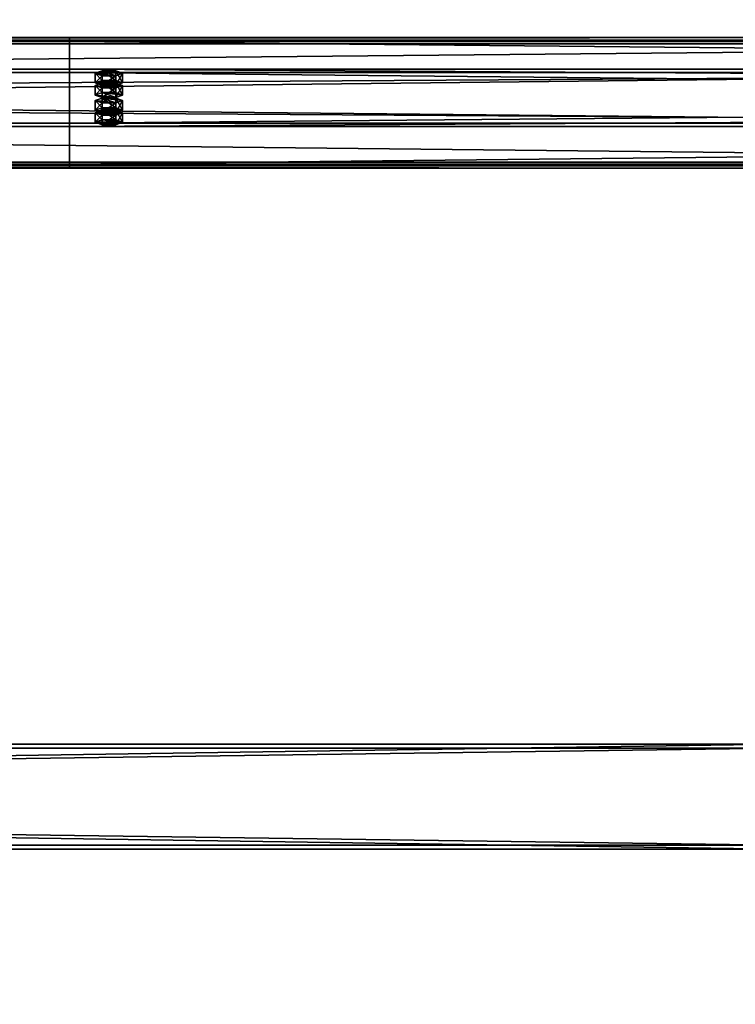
# Model space of a CAD drawing. Header units: millimetres. Extents: x -333 to 67333, y -930 to 39730.
# Tile 858 of 1056: x 4862 to 5407, y 32542 to 33292. Entities that reach past the tile are written whole.
import ezdxf

# ---------------------------------------------------------------- set-up
doc = ezdxf.new("R2010")
doc.units = ezdxf.units.MM
for name, color, linetype in [('13', 7, 'Continuous'), ('3', 7, 'Continuous'), ('95', 7, 'Continuous')]:
    doc.layers.add(name, color=color, linetype=linetype)

msp = doc.modelspace()

# ---------------------------------------------------------------- meshes
at = {"layer": '13', "color": 30}
mesh = msp.add_polyface(dxfattribs=at)
corners = [(-330.01, 33182.27, 4626.35), (-330.01, 33254.66, 4610.96), (6099.99, 33254.66, 4610.96), (6099.99, 33182.27, 4626.35), (-330.01, 33213.49, 4417.29), (6099.99, 33213.49, 4417.29), (-330.01, 33274.14, 4404.4), (6099.99, 33274.14, 4404.4), (-330.01, 33276.84, 4417.12), (6099.99, 33276.84, 4417.12), (-330.01, 33278.79, 4416.7), (6099.99, 33278.79, 4416.7), (-330.01, 33275.68, 4402.03), (6099.99, 33275.68, 4402.03), (-330.01, 33211.12, 4415.75), (6099.99, 33211.12, 4415.75), (-330.01, 33252.28, 4609.42), (6099.99, 33252.28, 4609.42), (-330.01, 33183.81, 4623.98), (6099.99, 33183.81, 4623.98), (-330.01, 33181.11, 4611.26), (6099.99, 33181.11, 4611.26), (-330.01, 33179.15, 4611.68), (6099.99, 33179.15, 4611.68)]
mesh.append_faces([[corners[k] for k in face] for face in [(0, 2, 3, 3), (1, 5, 2, 2), (4, 7, 5, 5), (6, 9, 7, 7), (8, 11, 9, 9), (10, 13, 11, 11), (12, 15, 13, 13), (14, 17, 15, 15), (16, 19, 17, 17), (18, 21, 19, 19), (20, 23, 21, 21), (22, 3, 23, 23), (8, 12, 10, 10), (20, 0, 22, 22), (11, 7, 9, 9), (3, 21, 23, 23)]], dxfattribs={"vtx0": -1, "color": 30})
mesh.append_faces([[corners[k] for k in face] for face in [(14, 1, 16, 16), (16, 0, 18, 18), (18, 0, 20, 20), (2, 19, 3, 3), (19, 2, 17, 17), (17, 2, 15, 15), (15, 5, 13, 13), (21, 3, 19, 19)]], dxfattribs={"vtx0": -1, "vtx1": -1, "color": 30})
mesh.append_faces([[corners[k] for k in face] for face in [(12, 8, 6, 6), (6, 14, 12, 12), (14, 6, 4, 4), (14, 4, 1, 1), (16, 1, 0, 0), (7, 11, 13, 13), (15, 2, 5, 5), (13, 5, 7, 7)]], dxfattribs={"vtx0": -1, "vtx2": -1, "vtx3": -1, "color": 30})
mesh.append_faces([[corners[k] for k in face] for face in [(0, 1, 2, 2), (1, 4, 5, 5), (4, 6, 7, 7), (6, 8, 9, 9), (8, 10, 11, 11), (10, 12, 13, 13), (12, 14, 15, 15), (14, 16, 17, 17), (16, 18, 19, 19), (18, 20, 21, 21), (20, 22, 23, 23), (22, 0, 3, 3)]], dxfattribs={"vtx2": -1, "vtx3": -1, "color": 30})
mesh = msp.add_polyface(dxfattribs=at)
corners = [(4899.99, 33182.27, 4626.35), (4899.99, 33254.66, 4610.96), (11699.99, 33254.66, 4610.96), (11699.99, 33182.27, 4626.35), (4899.99, 33213.49, 4417.29), (11699.99, 33213.49, 4417.29), (4899.99, 33274.14, 4404.4), (11699.99, 33274.14, 4404.4), (4899.99, 33276.84, 4417.12), (11699.99, 33276.84, 4417.12), (4899.99, 33278.79, 4416.7), (11699.99, 33278.79, 4416.7), (4899.99, 33275.68, 4402.03), (11699.99, 33275.68, 4402.03), (4899.99, 33211.12, 4415.75), (11699.99, 33211.12, 4415.75), (4899.99, 33252.28, 4609.42), (11699.99, 33252.28, 4609.42), (4899.99, 33183.81, 4623.98), (11699.99, 33183.81, 4623.98), (4899.99, 33181.11, 4611.26), (11699.99, 33181.11, 4611.26), (4899.99, 33179.15, 4611.68), (11699.99, 33179.15, 4611.68)]
mesh.append_faces([[corners[k] for k in face] for face in [(0, 2, 3, 3), (1, 5, 2, 2), (4, 7, 5, 5), (6, 9, 7, 7), (8, 11, 9, 9), (10, 13, 11, 11), (12, 15, 13, 13), (14, 17, 15, 15), (16, 19, 17, 17), (18, 21, 19, 19), (20, 23, 21, 21), (22, 3, 23, 23), (8, 12, 10, 10), (20, 0, 22, 22), (11, 7, 9, 9), (3, 21, 23, 23)]], dxfattribs={"vtx0": -1, "color": 30})
mesh.append_faces([[corners[k] for k in face] for face in [(14, 1, 16, 16), (16, 0, 18, 18), (18, 0, 20, 20), (2, 19, 3, 3), (19, 2, 17, 17), (17, 2, 15, 15), (15, 5, 13, 13), (21, 3, 19, 19)]], dxfattribs={"vtx0": -1, "vtx1": -1, "color": 30})
mesh.append_faces([[corners[k] for k in face] for face in [(12, 8, 6, 6), (6, 14, 12, 12), (14, 6, 4, 4), (14, 4, 1, 1), (16, 1, 0, 0), (7, 11, 13, 13), (15, 2, 5, 5), (13, 5, 7, 7)]], dxfattribs={"vtx0": -1, "vtx2": -1, "vtx3": -1, "color": 30})
mesh.append_faces([[corners[k] for k in face] for face in [(0, 1, 2, 2), (1, 4, 5, 5), (4, 6, 7, 7), (6, 8, 9, 9), (8, 10, 11, 11), (10, 12, 13, 13), (12, 14, 15, 15), (14, 16, 17, 17), (16, 18, 19, 19), (18, 20, 21, 21), (20, 22, 23, 23), (22, 0, 3, 3)]], dxfattribs={"vtx2": -1, "vtx3": -1, "color": 30})
at = {"layer": '3', "color": 91}
mesh = msp.add_polyface(dxfattribs=at)
corners = [(5204.31, 29819.17, 5017.15), (5154.82, 29765.35, 5028.59), (296.56, 34039.69, 4120.09), (346.04, 34093.5, 4108.65), (5154.82, 29780.74, 5100.97), (296.56, 34055.07, 4192.48), (5204.31, 29834.55, 5089.53), (346.04, 34108.89, 4181.04), (5206.31, 29820.73, 5013.75), (5206.31, 29837.36, 5092), (348.05, 34111.69, 4183.51), (348.05, 34095.06, 4105.26), (5152.82, 29779.18, 5104.37), (294.55, 34053.51, 4195.87), (5152.82, 29762.55, 5026.12), (294.55, 34036.88, 4117.62)]
mesh.append_faces([[corners[k] for k in face] for face in [(0, 2, 3, 3), (1, 5, 2, 2), (4, 7, 5, 5), (6, 3, 7, 7), (8, 10, 11, 11), (9, 13, 10, 10), (12, 15, 13, 13), (14, 11, 15, 15)]], dxfattribs={"vtx0": -1, "color": 91})
mesh.append_faces([[corners[k] for k in face] for face in [(9, 6, 12, 12), (6, 8, 0, 0), (0, 8, 1, 1), (12, 4, 14, 14), (4, 12, 6, 6), (14, 1, 8, 8), (11, 3, 15, 15), (3, 10, 7, 7), (7, 10, 5, 5), (15, 2, 13, 13), (2, 15, 3, 3), (13, 5, 10, 10)]], dxfattribs={"vtx0": -1, "vtx1": -1, "color": 91})
mesh.append_faces([[corners[k] for k in face] for face in [(6, 9, 8, 8), (14, 4, 1, 1), (3, 11, 10, 10), (13, 2, 5, 5)]], dxfattribs={"vtx0": -1, "vtx2": -1, "vtx3": -1, "color": 91})
mesh.append_faces([[corners[k] for k in face] for face in [(0, 1, 2, 2), (1, 4, 5, 5), (4, 6, 7, 7), (6, 0, 3, 3), (8, 9, 10, 10), (9, 12, 13, 13), (12, 14, 15, 15), (14, 8, 11, 11)]], dxfattribs={"vtx2": -1, "vtx3": -1, "color": 91})
mesh = msp.add_polyface(dxfattribs=at)
corners = [(60, 32663, 2983), (60, 32737, 2983), (5440, 32737, 2983), (5440, 32663, 2983), (60, 32737, 3057), (5440, 32737, 3057), (60, 32663, 3057), (5440, 32663, 3057), (60, 32660, 2980), (60, 32660, 3060), (5440, 32660, 3060), (5440, 32660, 2980), (60, 32740, 3060), (5440, 32740, 3060), (60, 32740, 2980), (5440, 32740, 2980)]
mesh.append_faces([[corners[k] for k in face] for face in [(0, 2, 3, 3), (1, 5, 2, 2), (4, 7, 5, 5), (6, 3, 7, 7), (8, 10, 11, 11), (9, 13, 10, 10), (12, 15, 13, 13), (14, 11, 15, 15)]], dxfattribs={"vtx0": -1, "color": 91})
mesh.append_faces([[corners[k] for k in face] for face in [(9, 6, 12, 12), (6, 8, 0, 0), (0, 8, 1, 1), (12, 4, 14, 14), (4, 12, 6, 6), (14, 1, 8, 8), (11, 3, 15, 15), (3, 10, 7, 7), (7, 10, 5, 5), (15, 2, 13, 13), (2, 15, 3, 3), (13, 5, 10, 10)]], dxfattribs={"vtx0": -1, "vtx1": -1, "color": 91})
mesh.append_faces([[corners[k] for k in face] for face in [(6, 9, 8, 8), (14, 4, 1, 1), (3, 11, 10, 10), (13, 2, 5, 5)]], dxfattribs={"vtx0": -1, "vtx2": -1, "vtx3": -1, "color": 91})
mesh.append_faces([[corners[k] for k in face] for face in [(0, 1, 2, 2), (1, 4, 5, 5), (4, 6, 7, 7), (6, 0, 3, 3), (8, 9, 10, 10), (9, 12, 13, 13), (12, 14, 15, 15), (14, 8, 11, 11)]], dxfattribs={"vtx2": -1, "vtx3": -1, "color": 91})
at = {"layer": '95', "color": 20}
mesh = msp.add_polyface(dxfattribs=at)
corners = [(4935.99, 33244.26, 4562.06), (4935.19, 33243.64, 4559.12), (4935.19, 33241.68, 4559.54), (4935.99, 33242.3, 4562.47), (4932.99, 33243.18, 4556.97), (4932.99, 33241.22, 4557.39), (4929.99, 33243.01, 4556.19), (4929.99, 33241.06, 4556.6), (4926.99, 33243.18, 4556.97), (4926.99, 33241.22, 4557.39), (4924.79, 33243.64, 4559.12), (4924.79, 33241.68, 4559.54), (4923.99, 33244.26, 4562.06), (4923.99, 33242.3, 4562.47), (4924.79, 33244.88, 4564.99), (4924.79, 33242.93, 4565.41), (4926.99, 33245.34, 4567.14), (4926.99, 33243.38, 4567.56), (4929.99, 33245.51, 4567.93), (4929.99, 33243.55, 4568.34), (4932.99, 33245.34, 4567.14), (4932.99, 33243.38, 4567.56), (4935.19, 33244.88, 4564.99), (4935.19, 33242.93, 4565.41), (4940.38, 33242.3, 4562.47), (4935.19, 33240.43, 4553.67), (4935.19, 33233.1, 4555.23), (4940.38, 33234.97, 4564.03), (4924.79, 33240.43, 4553.67), (4924.79, 33233.1, 4555.23), (4919.6, 33242.3, 4562.47), (4919.6, 33234.97, 4564.03), (4924.79, 33244.18, 4571.28), (4924.79, 33236.84, 4572.84), (4935.19, 33244.18, 4571.28), (4935.19, 33236.84, 4572.84), (4940.38, 33251.6, 4560.5), (4935.19, 33249.73, 4551.69), (4935.19, 33242.39, 4553.25), (4940.38, 33244.26, 4562.06), (4924.79, 33249.73, 4551.69), (4924.79, 33242.39, 4553.25), (4919.6, 33251.6, 4560.5), (4919.6, 33244.26, 4562.06), (4924.79, 33253.47, 4569.3), (4924.79, 33246.13, 4570.86), (4935.19, 33253.47, 4569.3), (4935.19, 33246.13, 4570.86), (4935.99, 33223.47, 4464.24), (4935.19, 33222.85, 4461.31), (4935.19, 33220.89, 4461.72), (4935.99, 33221.51, 4464.66), (4932.99, 33222.39, 4459.16), (4932.99, 33220.43, 4459.58), (4929.99, 33222.22, 4458.37), (4929.99, 33220.27, 4458.79), (4926.99, 33222.39, 4459.16), (4926.99, 33220.43, 4459.58), (4924.79, 33222.85, 4461.31), (4924.79, 33220.89, 4461.72), (4923.99, 33223.47, 4464.24), (4923.99, 33221.51, 4464.66), (4924.79, 33224.09, 4467.18), (4924.79, 33222.14, 4467.59), (4926.99, 33224.55, 4469.33), (4926.99, 33222.59, 4469.74), (4929.99, 33224.72, 4470.11), (4929.99, 33222.76, 4470.53), (4932.99, 33224.55, 4469.33), (4932.99, 33222.59, 4469.74), (4935.19, 33224.09, 4467.18), (4935.19, 33222.14, 4467.59), (4940.38, 33221.51, 4464.66), (4935.19, 33219.64, 4455.85), (4935.19, 33212.31, 4457.41), (4940.38, 33214.18, 4466.22), (4924.79, 33219.64, 4455.85), (4924.79, 33212.31, 4457.41), (4919.6, 33221.51, 4464.66), (4919.6, 33214.18, 4466.22), (4924.79, 33223.38, 4473.46), (4924.79, 33216.05, 4475.02), (4935.19, 33223.38, 4473.46), (4935.19, 33216.05, 4475.02), (4940.38, 33230.81, 4462.68), (4935.19, 33228.93, 4453.88), (4935.19, 33221.6, 4455.44), (4940.38, 33223.47, 4464.24), (4924.79, 33228.93, 4453.88), (4924.79, 33221.6, 4455.44), (4919.6, 33230.81, 4462.68), (4919.6, 33223.47, 4464.24), (4924.79, 33232.68, 4471.49), (4924.79, 33225.34, 4473.05), (4935.19, 33232.68, 4471.49), (4935.19, 33225.34, 4473.05)]
mesh.append_faces([[corners[k] for k in face] for face in [(0, 2, 3, 3), (1, 5, 2, 2), (4, 7, 5, 5), (6, 9, 7, 7), (8, 11, 9, 9), (10, 13, 11, 11), (12, 15, 13, 13), (14, 17, 15, 15), (16, 19, 17, 17), (18, 21, 19, 19), (20, 23, 21, 21), (22, 3, 23, 23), (6, 10, 8, 8), (16, 20, 18, 18), (23, 19, 21, 21), (11, 7, 9, 9), (24, 26, 27, 27), (25, 29, 26, 26), (28, 31, 29, 29), (30, 33, 31, 31), (32, 35, 33, 33), (34, 27, 35, 35), (25, 30, 28, 28), (32, 24, 34, 34), (27, 33, 35, 35), (31, 26, 29, 29), (36, 38, 39, 39), (37, 41, 38, 38), (40, 43, 41, 41), (42, 45, 43, 43), (44, 47, 45, 45), (46, 39, 47, 47), (37, 42, 40, 40), (44, 36, 46, 46), (39, 45, 47, 47), (43, 38, 41, 41), (48, 50, 51, 51), (49, 53, 50, 50), (52, 55, 53, 53), (54, 57, 55, 55), (56, 59, 57, 57), (58, 61, 59, 59), (60, 63, 61, 61), (62, 65, 63, 63), (64, 67, 65, 65), (66, 69, 67, 67), (68, 71, 69, 69), (70, 51, 71, 71), (52, 56, 54, 54), (64, 68, 66, 66), (71, 67, 69, 69), (59, 55, 57, 57), (72, 74, 75, 75), (73, 77, 74, 74), (76, 79, 77, 77), (78, 81, 79, 79), (80, 83, 81, 81), (82, 75, 83, 83), (73, 78, 76, 76), (80, 72, 82, 82), (75, 81, 83, 83), (79, 74, 77, 77), (84, 86, 87, 87), (85, 89, 86, 86), (88, 91, 89, 89), (90, 93, 91, 91), (92, 95, 93, 93), (94, 87, 95, 95), (85, 90, 88, 88), (92, 84, 94, 94), (87, 93, 95, 95), (91, 86, 89, 89)]], dxfattribs={"vtx0": -1, "color": 20})
mesh.append_faces([[corners[k] for k in face] for face in [(10, 1, 12, 12), (12, 1, 14, 14), (14, 0, 16, 16), (19, 23, 17, 17), (17, 3, 15, 15), (15, 2, 13, 13), (13, 5, 11, 11), (30, 25, 32, 32), (33, 26, 31, 31), (42, 37, 44, 44), (45, 38, 43, 43), (56, 52, 58, 58), (58, 49, 60, 60), (60, 48, 62, 62), (62, 48, 64, 64), (67, 71, 65, 65), (65, 51, 63, 63), (63, 50, 61, 61), (61, 53, 59, 59), (78, 72, 80, 80), (81, 75, 79, 79), (90, 85, 92, 92), (93, 86, 91, 91)]], dxfattribs={"vtx0": -1, "vtx1": -1, "color": 20})
mesh.append_faces([[corners[k] for k in face] for face in [(10, 6, 4, 4), (10, 4, 1, 1), (14, 1, 0, 0), (16, 0, 22, 22), (16, 22, 20, 20), (17, 23, 3, 3), (15, 3, 2, 2), (13, 2, 5, 5), (11, 5, 7, 7), (32, 25, 24, 24), (33, 27, 26, 26), (44, 37, 36, 36), (45, 39, 38, 38), (58, 52, 49, 49), (60, 49, 48, 48), (64, 48, 70, 70), (64, 70, 68, 68), (65, 71, 51, 51), (63, 51, 50, 50), (61, 50, 53, 53), (59, 53, 55, 55), (78, 73, 72, 72), (79, 75, 74, 74), (92, 85, 84, 84), (93, 87, 86, 86)]], dxfattribs={"vtx0": -1, "vtx2": -1, "vtx3": -1, "color": 20})
mesh.append_faces([[corners[k] for k in face] for face in [(0, 1, 2, 2), (1, 4, 5, 5), (4, 6, 7, 7), (6, 8, 9, 9), (8, 10, 11, 11), (10, 12, 13, 13), (12, 14, 15, 15), (14, 16, 17, 17), (16, 18, 19, 19), (18, 20, 21, 21), (20, 22, 23, 23), (22, 0, 3, 3), (24, 25, 26, 26), (25, 28, 29, 29), (28, 30, 31, 31), (30, 32, 33, 33), (32, 34, 35, 35), (34, 24, 27, 27), (36, 37, 38, 38), (37, 40, 41, 41), (40, 42, 43, 43), (42, 44, 45, 45), (44, 46, 47, 47), (46, 36, 39, 39), (48, 49, 50, 50), (49, 52, 53, 53), (52, 54, 55, 55), (54, 56, 57, 57), (56, 58, 59, 59), (58, 60, 61, 61), (60, 62, 63, 63), (62, 64, 65, 65), (64, 66, 67, 67), (66, 68, 69, 69), (68, 70, 71, 71), (70, 48, 51, 51), (72, 73, 74, 74), (73, 76, 77, 77), (76, 78, 79, 79), (78, 80, 81, 81), (80, 82, 83, 83), (82, 72, 75, 75), (84, 85, 86, 86), (85, 88, 89, 89), (88, 90, 91, 91), (90, 92, 93, 93), (92, 94, 95, 95), (94, 84, 87, 87)]], dxfattribs={"vtx2": -1, "vtx3": -1, "color": 20})

doc.saveas('drawing.dxf')
